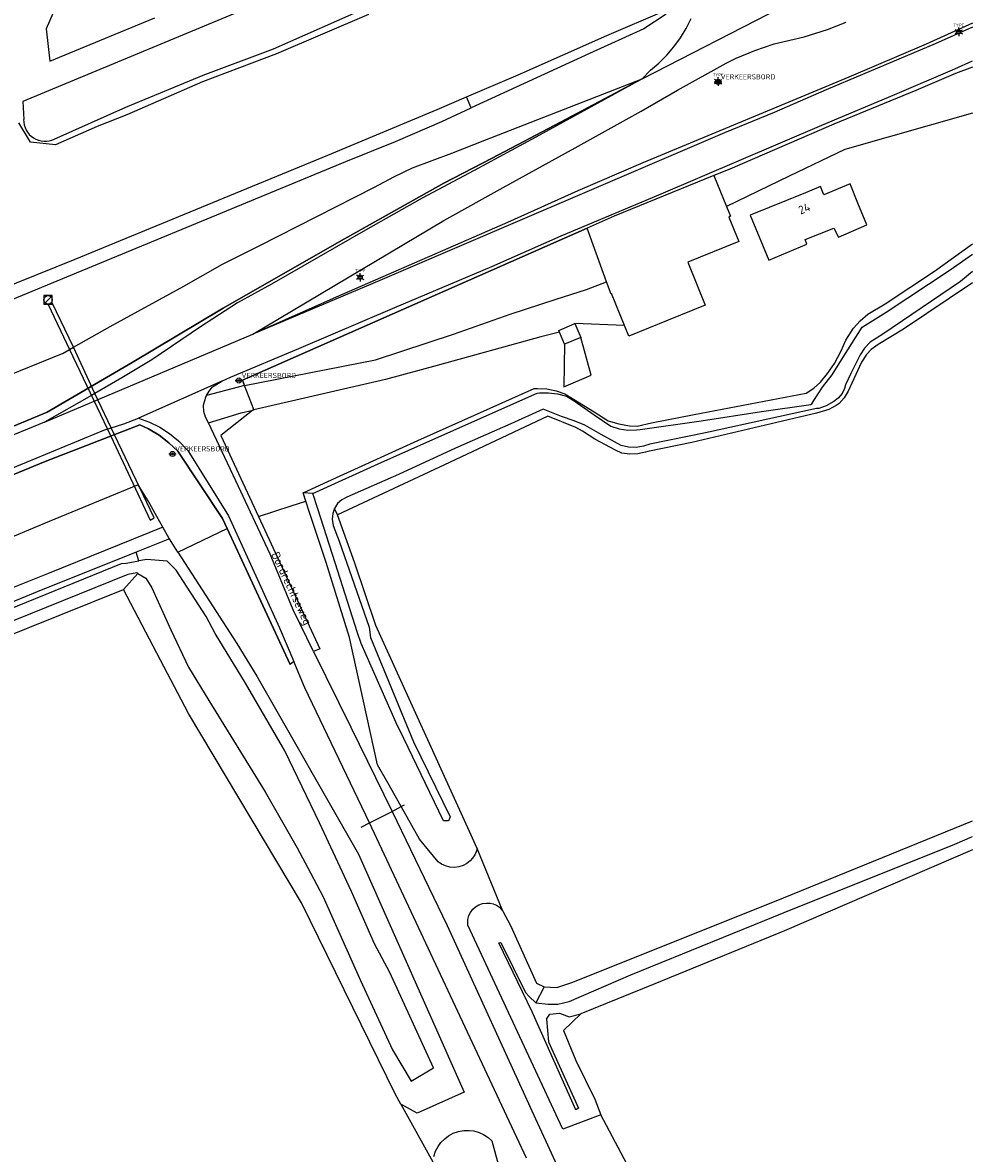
# Model space of a CAD drawing. Header units: metres. Extents: x 102000 to 105000, y 414600 to 420766.
# Tile 270 of 298: x 104887 to 105000, y 420044 to 420179. Entities that reach past the tile are written whole.
import ezdxf
from ezdxf.enums import TextEntityAlignment as Align

# ---------------------------------------------------------------- set-up
doc = ezdxf.new("R2010")
doc.units = ezdxf.units.M
doc.layers.get('0').update_dxf_attribs({"color": 8})
doc.styles.add('MtXpl_NLCS-ISO', font='NLCS-ISO.ttf')
doc.styles.add('NLCS-ISO', font='NLCS-ISO.ttf')

msp = doc.modelspace()

# ---------------------------------------------------------------- linework, layer by layer
for p, q in [((104919.06, 420182.53), (104887.23, 420169.29)), ((104890.82, 420179.72), (104890.02, 420177.91)), ((104917.01, 420175.53), (104928.29, 420180.54)), ((104928.29, 420179.63), (104917.37, 420174.95)), ((104956.61, 420177.1), (104963.46, 420180.06)), ((104960.79, 420171.98), (104977.31, 420180.45)), ((104963.65, 420179.65), (104961, 420177.91)), ((104898.2, 420177.26), (104902.91, 420179.21)), ((104966.01, 420177.96), (104966.59, 420179.14)), ((104982.81, 420177.82), (104985.03, 420178.7)), ((105000, 420178.6), (104994.5, 420176.09)), ((104890.02, 420177.91), (104890.47, 420174.05)), ((104890.47, 420174.05), (104898.2, 420177.26)), ((104946.05, 420172.46), (104956.61, 420177.1)), ((104961, 420177.91), (104954.55, 420174.99)), ((104964.56, 420175.77), (104965.33, 420176.83)), ((104965.33, 420176.83), (104966.01, 420177.96)), ((104976.47, 420176.13), (104980.03, 420176.96)), ((104980.03, 420176.96), (104982.81, 420177.82)), ((105000, 420178.09), (104995.57, 420176.11)), ((104998.15, 420177.65), (104998.61, 420177.65)), ((104998.15, 420177.45), (104998.61, 420177.45)), ((104908.65, 420172.42), (104917.01, 420175.53)), ((104963.71, 420174.77), (104964.56, 420175.77)), ((104974.18, 420175.35), (104976.47, 420176.13)), ((104995.57, 420176.11), (104982.62, 420170.66)), ((104994.5, 420176.09), (104985.33, 420172.15)), ((104917.37, 420174.95), (104908.58, 420171.6)), ((104954.55, 420174.99), (104940.48, 420168.51)), ((104962.77, 420173.85), (104963.71, 420174.77)), ((104970.76, 420173.85), (104971.95, 420174.42)), ((104971.95, 420174.42), (104974.18, 420175.35)), ((104997.91, 420173.17), (105000, 420174.11)), ((104960.79, 420171.98), (104961.77, 420173.01)), ((104961.77, 420173.01), (104962.77, 420173.85)), ((104965, 420170.64), (104970.76, 420173.85)), ((104990.81, 420170.12), (104997.91, 420173.17)), ((105000, 420173.35), (104998, 420172.6)), ((105000, 420173.35), (104998, 420172.6)), ((104899.46, 420168.59), (104908.65, 420172.42)), ((104908.58, 420171.6), (104899.58, 420167.71)), ((104939.92, 420169.83), (104946.05, 420172.46)), ((104942.09, 420164.68), (104960.79, 420171.98)), ((104960.79, 420171.98), (104948.18, 420165.05)), ((104951.1, 420166.81), (104960.79, 420171.98)), ((104960.79, 420171.98), (104951.1, 420166.81)), ((104969.35, 420171.6), (104970.25, 420171.6)), ((104969.58, 420171.74), (104970.04, 420171.74)), ((104969.58, 420171.54), (104970.04, 420171.54)), ((104985.33, 420172.15), (104977.26, 420168.82)), ((104998, 420172.6), (104993.3, 420170.6)), ((104998, 420172.6), (104993.3, 420170.6)), ((104960.66, 420168.14), (104965, 420170.64)), ((104982.62, 420170.66), (104976.46, 420167.98)), ((104982.11, 420166.48), (104990.81, 420170.12)), ((104993.3, 420170.6), (104983.54, 420166.58)), ((104993.3, 420170.6), (104983.54, 420166.58)), ((104887.23, 420169.29), (104887.35, 420167.12)), ((104936.44, 420168.33), (104939.92, 420169.83)), ((104940.48, 420168.51), (104939.92, 420169.83)), ((104977.26, 420168.82), (104960.87, 420161.98)), ((104890.98, 420164.8), (104899.46, 420168.59)), ((104899.58, 420167.71), (104896.09, 420166.32)), ((104923.45, 420162.88), (104936.44, 420168.33)), ((104936.99, 420166.91), (104940.48, 420168.51)), ((104952.84, 420163.77), (104960.66, 420168.14)), ((104976.46, 420167.98), (104970.55, 420165.57)), ((105000, 420167.88), (104984.84, 420163.56)), ((104888.15, 420164.46), (104886.76, 420166.74)), ((104896.09, 420166.32), (104891.11, 420164.13)), ((104931.49, 420164.51), (104936.99, 420166.91)), ((104942.98, 420162.56), (104951.1, 420166.81)), ((104951.1, 420166.81), (104942.98, 420162.56)), ((104962.77, 420158.2), (104982.11, 420166.48)), ((104983.54, 420166.58), (104971.18, 420161.24)), ((104983.54, 420166.58), (104971.18, 420161.24)), ((104970.55, 420165.57), (104928.79, 420147.63)), ((104938.18, 420163.15), (104942.09, 420164.68)), ((104948.18, 420165.05), (104940.82, 420161.07)), ((104891.11, 420164.13), (104888.15, 420164.46)), ((104925.6, 420162.14), (104931.49, 420164.51)), ((104944.28, 420159.07), (104952.84, 420163.77)), ((104984.84, 420163.56), (104978.24, 420160.4)), ((104877.41, 420142.22), (104925.6, 420162.14)), ((104893.45, 420150.55), (104923.45, 420162.88)), ((104933.53, 420161.39), (104938.18, 420163.15)), ((104937.25, 420159.56), (104942.98, 420162.56)), ((104942.98, 420162.56), (104937.25, 420159.56)), ((104960.87, 420161.98), (104953.15, 420158.66)), ((104931.31, 420160.31), (104933.53, 420161.39)), ((104940.82, 420161.07), (104934.68, 420157.8)), ((104971.18, 420161.24), (104969.28, 420160.5)), ((104971.18, 420161.24), (104969.28, 420160.5)), ((104924.82, 420152.6), (104937.25, 420159.56)), ((104937.25, 420159.56), (104924.82, 420152.6)), ((104929.01, 420159.09), (104931.31, 420160.31)), ((104969.28, 420160.5), (104957.48, 420155.66)), ((104969.28, 420160.5), (104970.79, 420156.78)), ((104978.24, 420160.4), (104970.79, 420156.78)), ((104985.49, 420159.48), (104982.38, 420158.2)), ((104986.38, 420157.2), (104985.49, 420159.48)), ((104915.3, 420152.11), (104929.01, 420159.09)), ((104937.25, 420155.13), (104944.28, 420159.07)), ((104953.15, 420158.66), (104944.78, 420154.88)), ((104951.17, 420153.3), (104962.77, 420158.2)), ((104980.2, 420158.42), (104973.6, 420155.77)), ((104981.98, 420159.16), (104980.2, 420158.42)), ((104982.38, 420158.2), (104981.98, 420159.16)), ((104934.68, 420157.8), (104927.95, 420153.98)), ((104970.79, 420156.78), (104971.26, 420155.65)), ((104987.46, 420154.6), (104986.38, 420157.2)), ((104957.48, 420155.66), (104954.26, 420154.21)), ((104971.26, 420155.65), (104971.08, 420155.52)), ((104971.08, 420155.52), (104972.28, 420152.65)), ((104973.6, 420155.77), (104975.82, 420150.41)), ((104954.26, 420154.21), (104913.33, 420136.16)), ((104913.33, 420136.16), (104954.26, 420154.21)), ((104914.56, 420141.62), (104937.25, 420155.13)), ((104927.95, 420153.98), (104916.77, 420147.55)), ((104944.78, 420154.88), (104925.09, 420146.3)), ((104956.57, 420147.84), (104954.26, 420154.21)), ((104980.13, 420152.86), (104983.54, 420154.24)), ((104983.54, 420154.24), (104984.09, 420153.15)), ((104984.09, 420153.15), (104987.46, 420154.6)), ((104911.03, 420144.73), (104924.82, 420152.6)), ((104924.82, 420152.6), (104911.03, 420144.73)), ((104942.92, 420149.68), (104951.17, 420153.3)), ((104972.28, 420152.65), (104966.22, 420150.18)), ((104980.35, 420152.32), (104980.13, 420152.86)), ((104910.96, 420149.96), (104915.3, 420152.11)), ((104975.82, 420150.41), (104980.35, 420152.32)), ((104995.51, 420149.12), (105000, 420152.35)), ((104882.12, 420145.95), (104893.45, 420150.55)), ((104906.38, 420147.34), (104910.96, 420149.96)), ((104966.22, 420150.18), (104968.26, 420145.07)), ((104997.35, 420149.26), (105000, 420151.13)), ((104931.42, 420144.81), (104942.92, 420149.68)), ((104989.63, 420145.23), (104995.51, 420149.12)), ((104989.78, 420144.24), (104997.35, 420149.26)), ((105000, 420149.09), (104998.59, 420147.88)), ((104897.61, 420142.54), (104906.38, 420147.34)), ((104916.77, 420147.55), (104912.75, 420145.35)), ((104928.79, 420147.63), (104914.56, 420141.62)), ((104927.07, 420148.48), (104927.53, 420148.48)), ((104927.07, 420148.28), (104927.53, 420148.28)), ((104954.18, 420146.95), (104956.57, 420147.84)), ((104957.1, 420146.37), (104956.57, 420147.84)), ((104998.59, 420147.88), (104989.38, 420141.63)), ((105000, 420147.73), (104991.84, 420142.23)), ((104890.74, 420146.21), (104889.74, 420146.21)), ((104889.74, 420146.21), (104889.74, 420145.21)), ((104889.89, 420145.36), (104890.6, 420146.07)), ((104890.74, 420145.21), (104890.74, 420146.21)), ((104925.09, 420146.3), (104914.56, 420141.62)), ((104950.56, 420145.77), (104954.18, 420146.95)), ((104957.16, 420146.46), (104957.1, 420146.37)), ((104958.7, 420142.64), (104957.16, 420146.46)), ((104889.74, 420145.21), (104890.74, 420145.21)), ((104890.72, 420145.34), (104890.25, 420145.14)), ((104890.25, 420145.14), (104892.8, 420139.8)), ((104893.26, 420140.07), (104890.72, 420145.34)), ((104900.24, 420138.26), (104911.03, 420144.73)), ((104911.03, 420144.73), (104900.24, 420138.26)), ((104912.75, 420145.35), (104908.36, 420142.49)), ((104920.03, 420139.92), (104931.42, 420144.81)), ((104945.12, 420143.99), (104950.56, 420145.77)), ((104968.26, 420145.07), (104963.87, 420143.31)), ((104987.59, 420144.02), (104989.63, 420145.23)), ((104938.37, 420141.64), (104945.12, 420143.99)), ((104963.87, 420143.31), (104959.2, 420141.4)), ((104985.9, 420142.33), (104986.69, 420143.23)), ((104986.69, 420143.23), (104987.59, 420144.02)), ((104986.92, 420142.47), (104989.78, 420144.24)), ((104893.26, 420140.07), (104897.61, 420142.54)), ((104908.36, 420142.49), (104902.55, 420138.59)), ((104950.97, 420141.88), (104948.76, 420141.31)), ((104950.89, 420142.08), (104952.81, 420142.88)), ((104950.97, 420141.88), (104950.89, 420142.08)), ((104951.57, 420140.43), (104950.97, 420141.88)), ((104958.7, 420142.64), (104952.81, 420142.88)), ((104952.81, 420142.88), (104953.49, 420141.23)), ((104959.2, 420141.4), (104958.7, 420142.64)), ((104984.45, 420138.59), (104986.92, 420142.47)), ((104984.97, 420140.92), (104985.9, 420142.33)), ((104991.84, 420142.23), (104988.8, 420140.41)), ((104889.83, 420131.18), (104914.56, 420141.62)), ((104929.12, 420138.56), (104938.37, 420141.64)), ((104948.76, 420141.31), (104936.43, 420137.89)), ((104953.49, 420141.23), (104951.57, 420140.43)), ((104954.74, 420136.75), (104953.49, 420141.23)), ((104984.43, 420139.66), (104984.97, 420140.92)), ((104987.87, 420140.66), (104987.2, 420139.96)), ((104989.38, 420141.63), (104987.87, 420140.66)), ((104880.65, 420134.77), (104892.04, 420139.37)), ((104892.04, 420139.37), (104892.8, 420139.8)), ((104892.8, 420139.8), (104893.26, 420140.07)), ((104892.8, 420139.8), (104897.68, 420129.51)), ((104895.8, 420134.59), (104893.26, 420140.07)), ((104911.92, 420136.53), (104920.03, 420139.92)), ((104951.57, 420140.43), (104951.49, 420135.37)), ((104983.63, 420138.14), (104984.43, 420139.66)), ((104986.66, 420139.16), (104985.57, 420136.97)), ((104987.2, 420139.96), (104986.66, 420139.16)), ((104987.42, 420139.22), (104986.83, 420138.3)), ((104988, 420139.81), (104987.42, 420139.22)), ((104988.8, 420140.41), (104988, 420139.81)), ((104890.14, 420132.35), (104900.24, 420138.26)), ((104900.24, 420138.26), (104890.14, 420132.35)), ((104902.55, 420138.59), (104899.01, 420136.43)), ((104913.57, 420135.54), (104929.12, 420138.56)), ((104936.43, 420137.89), (104930.32, 420136.25)), ((104982.8, 420136.96), (104983.63, 420138.14)), ((104983.37, 420136.79), (104984.45, 420138.59)), ((104986.83, 420138.3), (104985.25, 420134.84)), ((104910.89, 420136.05), (104911.92, 420136.53)), ((104951.49, 420135.37), (104954.74, 420136.75)), ((104981.97, 420135.91), (104982.8, 420136.96)), ((104982.22, 420135.31), (104983.37, 420136.79)), ((104985.57, 420136.97), (104984.94, 420135.59)), ((104899.01, 420136.43), (104895.8, 420134.59)), ((104910.89, 420136.05), (104900.98, 420131.64)), ((104913.57, 420135.54), (104909.07, 420134.32)), ((104909.38, 420134.87), (104909.77, 420135.36)), ((104909.77, 420135.36), (104910.89, 420136.05)), ((104912.46, 420136.12), (104913.36, 420136.12)), ((104913.33, 420136.16), (104913.57, 420135.54)), ((104913.57, 420135.54), (104913.33, 420136.16)), ((104914.67, 420132.69), (104913.57, 420135.54)), ((104914.67, 420132.69), (104913.57, 420135.54)), ((104930.32, 420136.25), (104914.69, 420132.63)), ((104934.17, 420128.99), (104947.98, 420135.17)), ((104947.98, 420135.17), (104948.35, 420135.18)), ((104948.35, 420135.18), (104949.46, 420135.12)), ((104949.46, 420135.12), (104950.56, 420134.91)), ((104980.28, 420134.61), (104981.17, 420135.2)), ((104981.17, 420135.2), (104981.97, 420135.91)), ((104981.19, 420133.74), (104982.22, 420135.31)), ((104984.82, 420135.17), (104984.52, 420134.56)), ((104984.94, 420135.59), (104984.82, 420135.17)), ((104895.38, 420134.35), (104889.83, 420131.18)), ((104895.8, 420134.59), (104895.38, 420134.35)), ((104898.13, 420129.68), (104895.8, 420134.59)), ((104908.73, 420133.36), (104908.98, 420134.15)), ((104908.98, 420134.15), (104909.07, 420134.32)), ((104909.07, 420134.32), (104909.38, 420134.87)), ((104929.89, 420126.4), (104948.32, 420134.61)), ((104948.32, 420134.61), (104948.59, 420134.64)), ((104948.59, 420134.64), (104949.67, 420134.66)), ((104949.67, 420134.66), (104950.75, 420134.53)), ((104950.56, 420134.91), (104951.62, 420134.53)), ((104950.75, 420134.53), (104951.8, 420134.24)), ((104951.62, 420134.53), (104955.1, 420132.41)), ((104951.8, 420134.24), (104952.73, 420133.69)), ((104966.98, 420132.1), (104980.28, 420134.61)), ((104984.08, 420134.04), (104983.54, 420133.63)), ((104984.52, 420134.56), (104984.08, 420134.04)), ((104984.77, 420134.06), (104984.17, 420133.38)), ((104985.25, 420134.84), (104984.77, 420134.06)), ((104908.71, 420133.15), (104908.73, 420133.36)), ((104908.74, 420132.44), (104908.71, 420133.15)), ((104908.93, 420131.76), (104908.74, 420132.44)), ((104914.54, 420132.59), (104910.74, 420129.58)), ((104913.18, 420132.26), (104914.54, 420132.59)), ((104914.67, 420132.69), (104914.54, 420132.59)), ((104914.54, 420132.59), (104914.67, 420132.69)), ((104914.69, 420132.63), (104914.54, 420132.59)), ((104949.03, 420132.71), (104945.18, 420130.96)), ((104951.21, 420131.85), (104949.03, 420132.71)), ((104952.73, 420133.69), (104955.08, 420132.03)), ((104955.1, 420132.41), (104956.75, 420131.33)), ((104967.79, 420131.31), (104974.95, 420132.43)), ((104981.49, 420132.78), (104968.32, 420129.92)), ((104974.95, 420132.43), (104980.8, 420133.26)), ((104980.8, 420133.26), (104980.95, 420133.33)), ((104980.95, 420133.33), (104981.19, 420133.74)), ((104982.96, 420132.69), (104981.48, 420132.22)), ((104981.76, 420132.8), (104981.49, 420132.78)), ((104982.63, 420133.11), (104981.76, 420132.8)), ((104983.54, 420133.63), (104982.63, 420133.11)), ((104983.82, 420133.14), (104982.96, 420132.69)), ((104984.17, 420133.38), (104983.82, 420133.14)), ((104843.67, 420113.11), (104890.14, 420132.35)), ((104890.14, 420132.35), (104843.67, 420113.11)), ((104889.83, 420131.18), (104876.73, 420125.82)), ((104899.24, 420130.99), (104900.98, 420131.64)), ((104900.98, 420131.64), (104902.28, 420131.18)), ((104902.28, 420131.18), (104903.52, 420130.58)), ((104909.28, 420131.1), (104908.93, 420131.76)), ((104909.28, 420131.1), (104913.18, 420132.26)), ((104912.55, 420124.19), (104909.28, 420131.1)), ((104949.57, 420131.89), (104937.9, 420126.36)), ((104952.93, 420130.54), (104949.57, 420131.89)), ((104952.71, 420131.34), (104951.21, 420131.85)), ((104953.99, 420130.82), (104952.71, 420131.34)), ((104955.08, 420132.03), (104957.06, 420130.68)), ((104956.75, 420131.33), (104958, 420130.97)), ((104960.21, 420130.7), (104961.88, 420131.11)), ((104960.55, 420130.29), (104967.79, 420131.31)), ((104961.88, 420131.11), (104966.98, 420132.1)), ((104981.48, 420132.22), (104966.7, 420128.77)), ((104875.18, 420121.24), (104896.87, 420130.21)), ((104889.88, 420126.48), (104901.14, 420130.85)), ((104901.14, 420130.85), (104889.88, 420126.48)), ((104896.87, 420130.21), (104899.24, 420130.99)), ((104901.14, 420130.85), (104902.16, 420130.36)), ((104902.16, 420130.36), (104901.14, 420130.85)), ((104902.16, 420130.36), (104903.42, 420129.61)), ((104903.42, 420129.61), (104902.16, 420130.36)), ((104903.52, 420130.58), (104904.68, 420129.83)), ((104904.68, 420129.83), (104905.74, 420128.96)), ((104945.18, 420130.96), (104938.62, 420128.1)), ((104953.69, 420130.11), (104952.93, 420130.54)), ((104955.18, 420129.14), (104953.69, 420130.11)), ((104955.91, 420129.69), (104953.99, 420130.82)), ((104957.06, 420130.68), (104958.05, 420130.38)), ((104958, 420130.97), (104959.28, 420130.75)), ((104958.05, 420130.38), (104959.08, 420130.23)), ((104959.08, 420130.23), (104960.11, 420130.24)), ((104959.28, 420130.75), (104960.21, 420130.7)), ((104960.11, 420130.24), (104960.55, 420130.29)), ((104968.32, 420129.92), (104961.7, 420128.55)), ((104897.68, 420129.51), (104902.38, 420119.53)), ((104902.86, 420119.8), (104898.13, 420129.68)), ((104903.42, 420129.61), (104904.58, 420128.72)), ((104904.58, 420128.72), (104903.42, 420129.61)), ((104904.58, 420128.72), (104905.64, 420127.72)), ((104905.64, 420127.72), (104904.58, 420128.72)), ((104905.74, 420128.96), (104906.84, 420127.79)), ((104910.74, 420129.58), (104915.22, 420119.96)), ((104924.92, 420124.81), (104934.17, 420128.99)), ((104957.63, 420127.85), (104955.18, 420129.14)), ((104958.31, 420128.38), (104955.91, 420129.69)), ((104959.18, 420128.2), (104958.31, 420128.38)), ((104961.7, 420128.55), (104960.96, 420128.3)), ((104966.7, 420128.77), (104961.48, 420127.68)), ((104904.57, 420127.39), (104905.47, 420127.39)), ((104905.64, 420127.72), (104910.96, 420119.71)), ((104910.96, 420119.71), (104905.64, 420127.72)), ((104906.84, 420127.79), (104911.65, 420120.04)), ((104938.62, 420128.1), (104931.85, 420124.97)), ((104958.39, 420127.49), (104957.63, 420127.85)), ((104959.32, 420127.36), (104958.39, 420127.49)), ((104960.08, 420128.17), (104959.18, 420128.2)), ((104960.27, 420127.4), (104959.32, 420127.36)), ((104960.96, 420128.3), (104960.08, 420128.17)), ((104961.19, 420127.59), (104960.27, 420127.4)), ((104961.48, 420127.68), (104961.19, 420127.59)), ((104873.15, 420119.61), (104889.88, 420126.48)), ((104889.88, 420126.48), (104873.15, 420119.61)), ((104921.67, 420122.68), (104929.89, 420126.4)), ((104937.9, 420126.36), (104924.63, 420120.16)), ((104920.54, 420122.78), (104924.92, 420124.81)), ((104931.85, 420124.97), (104925.7, 420122.26)), ((104900.95, 420123.72), (104890.39, 420119.38)), ((104902.11, 420121.84), (104900.95, 420123.72)), ((104916.6, 420115.49), (104912.55, 420124.19)), ((104903.17, 420119.97), (104902.11, 420121.84)), ((104919.1, 420121.22), (104920.86, 420121.79)), ((104920.86, 420121.79), (104920.54, 420122.78)), ((104921.67, 420122.68), (104920.54, 420122.78)), ((104921.3, 420120.44), (104920.86, 420121.79)), ((104922.26, 420120.89), (104921.67, 420122.68)), ((104925.12, 420121.94), (104924.63, 420121.49)), ((104925.7, 420122.26), (104925.12, 420121.94)), ((104915.22, 420119.96), (104919.1, 420121.22)), ((104923.25, 420114.49), (104921.3, 420120.44)), ((104924.35, 420114.45), (104922.26, 420120.89)), ((104924.26, 420120.93), (104924.04, 420120.31)), ((104924.63, 420121.49), (104924.26, 420120.93)), ((104924.63, 420120.16), (104924.26, 420120.93)), ((104890.39, 420119.38), (104879.18, 420114.69)), ((104902.38, 420119.53), (104902.86, 420119.8)), ((104903.88, 420118.7), (104903.17, 420119.97)), ((104910.96, 420119.71), (104911.51, 420118.52)), ((104911.51, 420118.52), (104910.96, 420119.71)), ((104911.65, 420120.04), (104917.71, 420106.73)), ((104915.22, 420119.96), (104922.53, 420104.24)), ((104915.22, 420119.96), (104922.53, 420104.24)), ((104924.04, 420120.31), (104923.97, 420119.65)), ((104923.97, 420119.65), (104924.08, 420118.91)), ((104926.67, 420114.42), (104924.63, 420120.16)), ((104903.88, 420118.7), (104890.18, 420113.15)), ((104904.62, 420117.36), (104903.88, 420118.7)), ((104905.65, 420115.74), (104911.51, 420118.52)), ((104911.51, 420118.52), (104918.99, 420102.38)), ((104918.99, 420102.38), (104911.51, 420118.52)), ((104924.08, 420118.91), (104924.79, 420117.04)), ((104904.66, 420117.3), (104900.7, 420115.72)), ((104904.66, 420117.3), (104904.62, 420117.36)), ((104905.65, 420115.74), (104904.66, 420117.3)), ((104924.79, 420117.04), (104928.39, 420106.8)), ((104900.7, 420115.72), (104888.93, 420110.99)), ((104901.03, 420114.69), (104900.7, 420115.72)), ((104905.65, 420115.74), (104912.64, 420104.88)), ((104919.33, 420108.86), (104916.6, 420115.49)), ((104849.53, 420094.3), (104898.95, 420114.39)), ((104898.95, 420114.39), (104899.52, 420114.43)), ((104899.52, 420114.43), (104901.03, 420114.69)), ((104901.95, 420114.85), (104901.03, 420114.69)), ((104904.38, 420114.64), (104901.95, 420114.85)), ((104905.44, 420113.58), (104904.38, 420114.64)), ((104926.05, 420105.6), (104923.25, 420114.49)), ((104926.97, 420106.15), (104924.35, 420114.45)), ((104929.16, 420107.02), (104926.67, 420114.42)), ((104899.72, 420113.05), (104860.14, 420097.07)), ((104890.18, 420113.15), (104875.44, 420107.29)), ((104899.19, 420111.29), (104900.91, 420113.19)), ((104900.79, 420113.27), (104899.72, 420113.05)), ((104900.91, 420113.19), (104900.79, 420113.27)), ((104900.91, 420113.19), (104901.84, 420112.63)), ((104901.84, 420112.63), (104902.58, 420111.47)), ((104909.03, 420108.08), (104905.44, 420113.58)), ((104807.74, 420074.39), (104899.19, 420111.29)), ((104888.93, 420110.99), (104875.73, 420105.63)), ((104903.14, 420103.73), (104899.19, 420111.29)), ((104902.58, 420111.47), (104904.8, 420106.5)), ((104921.76, 420103.91), (104919.33, 420108.86)), ((104910.09, 420106.07), (104909.03, 420108.08)), ((104940.28, 420082.52), (104929.16, 420107.02)), ((104904.8, 420106.5), (104906.92, 420102.05)), ((104913.67, 420100.16), (104910.09, 420106.07)), ((104917.71, 420106.73), (104919.43, 420102.74)), ((104929.38, 420090.44), (104926.05, 420105.6)), ((104927.44, 420104.88), (104926.97, 420106.15)), ((104928.39, 420106.8), (104928.52, 420105.58)), ((104928.52, 420105.58), (104933.64, 420093.18)), ((104912.64, 420104.88), (104915.05, 420100.98)), ((104922.53, 420104.24), (104921.76, 420103.91)), ((104931.59, 420095.45), (104927.44, 420104.88)), ((104906.93, 420096.55), (104903.14, 420103.73)), ((104921.76, 420103.91), (104926.18, 420094.91)), ((104906.92, 420102.05), (104909.32, 420098.08)), ((104919.43, 420102.74), (104918.99, 420102.38)), ((104920.72, 420099.6), (104919.43, 420102.74)), ((104915.05, 420100.98), (104927.1, 420079.82)), ((104918.34, 420092.11), (104913.67, 420100.16)), ((104928.41, 420083.56), (104920.72, 420099.6)), ((104909.32, 420098.08), (104916.01, 420087.24)), ((104920.34, 420074.07), (104906.93, 420096.55)), ((104926.18, 420094.91), (104931.09, 420084.92)), ((104932.49, 420093.57), (104931.59, 420095.45)), ((104935.58, 420087.16), (104932.49, 420093.57)), ((104922.46, 420083.54), (104918.34, 420092.11)), ((104933.64, 420093.18), (104938, 420084.29)), ((104930.6, 420088.33), (104929.38, 420090.44)), ((104932.19, 420085.49), (104930.6, 420088.33)), ((104916.01, 420087.24), (104919.82, 420080.58)), ((104937.19, 420083.8), (104935.58, 420087.16)), ((104931.09, 420084.92), (104932.19, 420085.49)), ((104932.19, 420085.49), (104932.56, 420085.68)), ((104934.35, 420081.62), (104932.19, 420085.49)), ((104928.41, 420083.56), (104931.09, 420084.92)), ((104931.09, 420084.92), (104937.62, 420071.37)), ((104938, 420084.29), (104937.79, 420083.8)), ((104926.27, 420075.4), (104922.46, 420083.54)), ((104927.44, 420083.06), (104928.41, 420083.56)), ((104947.07, 420043.69), (104928.41, 420083.56)), ((104937.79, 420083.8), (104937.19, 420083.8)), ((104976.49, 420074.2), (105000, 420083.81)), ((104936.57, 420078.93), (104934.35, 420081.62)), ((104941.18, 420080.52), (104940.28, 420082.52)), ((104997.93, 420081.02), (105000, 420081.94)), ((104919.82, 420080.58), (104921.41, 420077.62)), ((104941.07, 420080.13), (104940.9, 420079.76)), ((104941.18, 420080.52), (104941.07, 420080.13)), ((104944.25, 420073.08), (104941.18, 420080.52)), ((104977.65, 420072.9), (104997.93, 420081.02)), ((105000, 420080.33), (104977.7, 420070.74)), ((104927.1, 420079.82), (104939.65, 420051.54)), ((104936.96, 420078.66), (104936.57, 420078.93)), ((104939.96, 420078.72), (104939.54, 420078.5)), ((104940.38, 420079.06), (104939.96, 420078.72)), ((104940.65, 420079.36), (104940.38, 420079.06)), ((104940.9, 420079.76), (104940.65, 420079.36)), ((104921.41, 420077.62), (104922.89, 420074.76)), ((104937.44, 420078.43), (104936.96, 420078.66)), ((104937.96, 420078.29), (104937.44, 420078.43)), ((104938.5, 420078.26), (104937.96, 420078.29)), ((104939.03, 420078.33), (104938.5, 420078.26)), ((104939.54, 420078.5), (104939.03, 420078.33)), ((104922.89, 420074.76), (104927.33, 420064.82)), ((104929.02, 420069.16), (104926.27, 420075.4)), ((104931.5, 420051.26), (104920.34, 420074.07)), ((104940.4, 420072.92), (104940.69, 420073.3)), ((104940.69, 420073.3), (104941.01, 420073.59)), ((104941.01, 420073.59), (104941.38, 420073.8)), ((104941.38, 420073.8), (104941.83, 420073.97)), ((104941.83, 420073.97), (104942.32, 420074.03)), ((104942.32, 420074.03), (104942.74, 420074.01)), ((104942.74, 420074.01), (104943.09, 420073.92)), ((104943.09, 420073.92), (104943.48, 420073.76)), ((104943.48, 420073.76), (104943.84, 420073.52)), ((104943.84, 420073.52), (104944.1, 420073.27)), ((104952.45, 420064.57), (104976.49, 420074.2)), ((104940.07, 420071.76), (104940.1, 420072.06)), ((104940.1, 420072.06), (104940.22, 420072.53)), ((104940.22, 420072.53), (104940.4, 420072.92)), ((104944.1, 420073.27), (104944.25, 420073.08)), ((104944.25, 420073.08), (104945.17, 420071.34)), ((104959.43, 420065.51), (104977.65, 420072.9)), ((104937.62, 420071.37), (104948.12, 420048.4)), ((104940.09, 420071.4), (104940.07, 420071.76)), ((104951.38, 420047.15), (104940.09, 420071.4)), ((104945.17, 420071.34), (104948.25, 420064.49)), ((104977.7, 420070.74), (104962.29, 420064.43)), ((104943.76, 420069.28), (104944.02, 420069.34)), ((104947.74, 420061.09), (104943.76, 420069.28)), ((104944.02, 420069.34), (104946.93, 420063.41)), ((104930.82, 420065.77), (104929.02, 420069.16)), ((104936, 420054.45), (104930.82, 420065.77)), ((104952.11, 420062.33), (104959.43, 420065.51)), ((104927.33, 420064.82), (104931.13, 420056.57)), ((104949.16, 420064.07), (104948.17, 420062.17)), ((104948.25, 420064.49), (104949.16, 420064.07)), ((104949.16, 420064.07), (104950.64, 420063.99)), ((104950.64, 420063.99), (104952.45, 420064.57)), ((104962.29, 420064.43), (104953.51, 420060.88)), ((104946.93, 420063.41), (104947.38, 420062.92)), ((104947.38, 420062.92), (104948.17, 420062.17)), ((104948.17, 420062.17), (104949.63, 420062.01)), ((104949.63, 420062.01), (104950.76, 420062.01)), ((104950.76, 420062.01), (104952.11, 420062.33)), ((104952.91, 420049.45), (104947.74, 420061.09)), ((104949.41, 420060.23), (104949.84, 420060.82)), ((104949.41, 420060.23), (104949.68, 420057.53)), ((104949.84, 420060.82), (104950.98, 420060.93)), ((104950.98, 420060.93), (104952.11, 420060.5)), ((104953.51, 420060.88), (104951.46, 420058.89)), ((104952.11, 420060.5), (104953.51, 420060.88)), ((104951.46, 420058.89), (104952.92, 420055.33)), ((104949.68, 420057.53), (104953.24, 420049.66)), ((104931.13, 420056.57), (104933.36, 420052.87)), ((104952.92, 420055.33), (104955.16, 420050.7)), ((104933.36, 420052.87), (104936, 420054.45)), ((104932.15, 420050.12), (104931.5, 420051.26)), ((104939.65, 420051.54), (104934.07, 420049.04)), ((104955.16, 420050.7), (104955.88, 420048.86)), ((104932.15, 420050.12), (104935.95, 420043.28)), ((104934.07, 420049.04), (104932.15, 420050.12)), ((104953.24, 420049.66), (104952.91, 420049.45)), ((104948.12, 420048.4), (104970.53, 420000)), ((104955.88, 420048.86), (104951.38, 420047.15)), ((104959.67, 420041.7), (104955.88, 420048.86)), ((104937.79, 420046.36), (104938.36, 420046.66)), ((104938.36, 420046.66), (104938.97, 420046.88)), ((104938.97, 420046.88), (104939.6, 420046.99)), ((104939.6, 420046.99), (104940.25, 420047.01)), ((104940.25, 420047.01), (104940.81, 420046.94)), ((104940.81, 420046.94), (104941.43, 420046.76)), ((104941.43, 420046.76), (104941.95, 420046.53)), ((104941.95, 420046.53), (104942.49, 420046.18)), ((104936.26, 420044.53), (104936.56, 420045.1)), ((104936.56, 420045.1), (104936.89, 420045.56)), ((104936.89, 420045.56), (104937.34, 420046.02)), ((104937.34, 420046.02), (104937.79, 420046.36)), ((104942.49, 420046.18), (104942.94, 420045.78)), ((104942.94, 420045.78), (104943.81, 420042.55)), ((104936.06, 420043.91), (104936.26, 420044.53))]:
    msp.add_line(p, q)
at = {"ltscale": 0.1}
for p, q in [((104998.16, 420177.68), (104997.94, 420177.8)), ((104998.16, 420177.42), (104997.94, 420177.3)), ((104998.38, 420177.8), (104998.38, 420178.06)), ((104998.38, 420177.3), (104998.38, 420177.04)), ((104998.6, 420177.68), (104998.82, 420177.8)), ((104998.6, 420177.42), (104998.82, 420177.3)), ((104969.59, 420171.77), (104969.37, 420171.9)), ((104969.59, 420171.52), (104969.37, 420171.39)), ((104969.81, 420171.9), (104969.81, 420172.15)), ((104969.81, 420171.39), (104969.81, 420171.14)), ((104970.03, 420171.77), (104970.25, 420171.9)), ((104970.03, 420171.52), (104970.25, 420171.39)), ((104927.08, 420148.51), (104926.86, 420148.64)), ((104927.3, 420148.64), (104927.3, 420148.89)), ((104927.52, 420148.51), (104927.74, 420148.64)), ((104927.08, 420148.26), (104926.86, 420148.13)), ((104927.3, 420148.13), (104927.3, 420147.88)), ((104927.52, 420148.26), (104927.74, 420148.13))]:
    msp.add_line(p, q, dxfattribs=at)
for centre in [(104998.38, 420177.55), (104969.81, 420171.64), (104927.3, 420148.39)]:
    msp.add_circle(centre, 0.253, dxfattribs=at)
for centre, radius in [((104969.8, 420171.6), 0.3), ((104969.8, 420171.6), 0.112), ((104890.24, 420145.71), 0.5), ((104912.91, 420136.12), 0.3), ((104912.91, 420136.12), 0.112), ((104905.02, 420127.39), 0.3), ((104905.02, 420127.39), 0.112)]:
    msp.add_circle(centre, radius)
msp.add_arc((104889.88, 420167.09), 2.54, 179.1452, 295.576)

# ---------------------------------------------------------------- texts
at = {"style": 'MtXpl_NLCS-ISO'}
for s, rotation, p in [('24', 22.3454, (104979.6, 420155.83)), ('Dordrechtseweg', 295.0273, (104916.72, 420115.46))]:
    msp.add_text(s, height=1, rotation=rotation, dxfattribs=at).set_placement(p)
at = {"style": 'NLCS-ISO'}
for p in [(104998.38, 420178.06), (104969.81, 420172.15), (104927.3, 420148.89)]:
    msp.add_attdef('TYPE', text='', height=0.36, dxfattribs=at).set_placement(p, align=Align.BOTTOM_CENTER)
for p in [(104970.1, 420171.91), (104913.21, 420136.42), (104905.32, 420127.7)]:
    msp.add_attdef('VERKEERSBORD', p, 'B09', height=0.6, dxfattribs=at)

doc.saveas('drawing.dxf')
